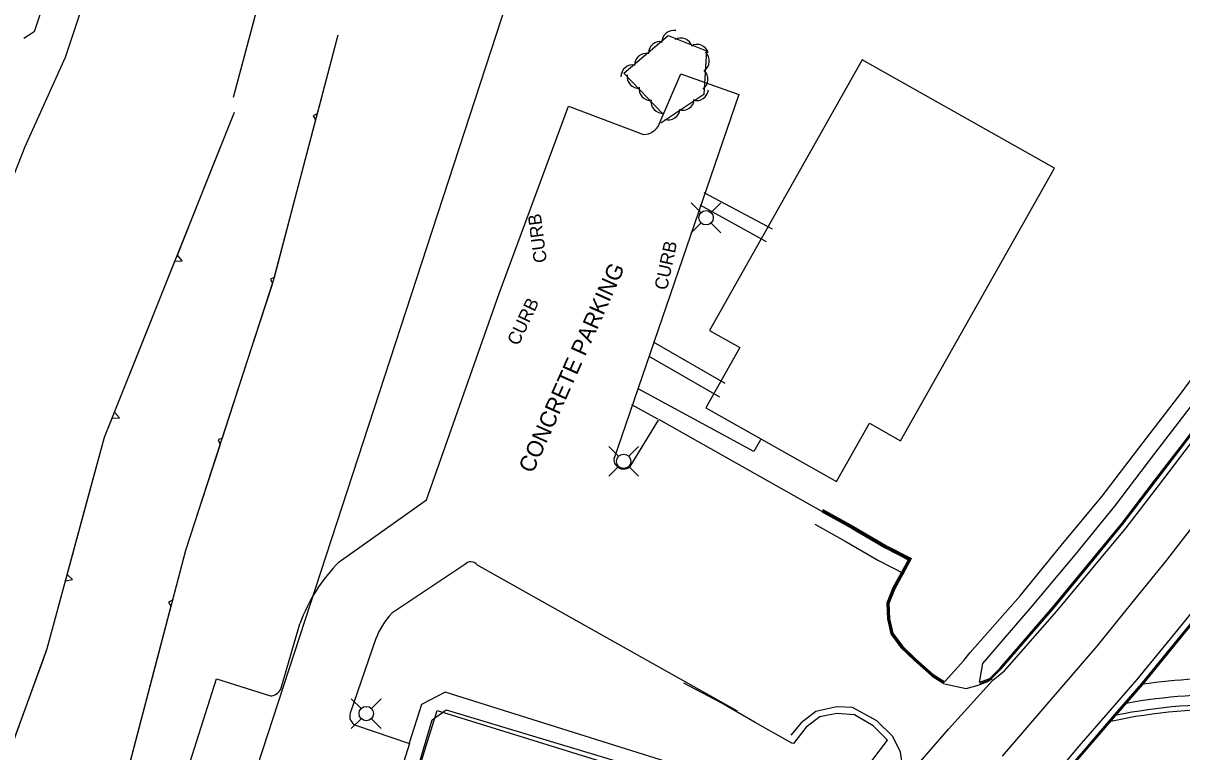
# Model space of a CAD drawing. Extents: x 978516 to 993312, y 1836504 to 1846212.
# Drawn here: x 982203.8 to 982559.5, y 1843174.9 to 1843398.7 of the extents above; entities that cross this region are included whole.
import ezdxf

# ---------------------------------------------------------------- set-up
doc = ezdxf.new("R2010")
doc.units = 0
for name, color, linetype in [('R_Proposed Road', 7, 'Continuous'), ('S_BUILDING', 7, 'Continuous'), ('S_CURB', 7, 'Continuous'), ('S_CURB_ANNOT', 7, 'Continuous'), ('S_DRIVEWAY', 7, 'Continuous'), ('S_EDGE_PAVEMENT', 7, 'Continuous'), ('S_PARKING', 7, 'Continuous'), ('S_PARKING_ANNOT', 7, 'Continuous'), ('S_PAVEMENT_CROWN', 7, 'Continuous'), ('S_SIDE_DRAIN', 7, 'Continuous'), ('S_SIDEWALK', 7, 'Continuous'), ('S_SURVEY_TEXT', 7, 'Continuous'), ('S_TREE', 7, 'Continuous'), ('S_UTILITY_POLE', 7, 'Continuous')]:
    doc.layers.add(name, color=color, linetype=linetype)

msp = doc.modelspace()

# ---------------------------------------------------------------- linework, layer by layer
at = {"layer": 'R_Proposed Road'}
for radius, end in [(171.5, 98.1885), (166.5, 100.2014), (162, 102.2045), (163.5, 101.5145)]:
    msp.add_arc((982571.96, 1843025.94), radius, 87.6651, end, dxfattribs=at)
at = {"layer": 'S_BUILDING'}
for points in [[(982461.37, 1843387.46), (982414.49, 1843304.34), (982423.78, 1843299.1), (982413.35, 1843280.61), (982453.54, 1843257.95), (982463.63, 1843275.84), (982473.19, 1843270.45), (982520.4, 1843354.17)], [(982290.5, 1843057.74), (982330.9, 1843187.63), (982410.76, 1843162.8), (982385.82, 1843134.75), (982381.83, 1843136.09), (982378.24, 1843124.54), (982369.01, 1843127.41), (982361.09, 1843101.95), (982352.31, 1843104.68), (982349.2, 1843094.68), (982339.69, 1843097.63), (982333.07, 1843076.34), (982321.59, 1843064.31), (982317.04, 1843059.59), (982316.52, 1843059.75), (982313.65, 1843050.54)]]:
    msp.add_lwpolyline(points, close=True, dxfattribs=at)
at = {"layer": 'S_CURB'}
for points in [[(982503.54, 1843145.78), (982506.82, 1843149.47), (982515.91, 1843159.68), (982529.35, 1843175.17), (982538.27, 1843185.53), (982547.19, 1843195.9), (982558.04, 1843209.17), (982568.9, 1843222.44), (982578.66, 1843235.17), (982588.43, 1843247.91), (982598.49, 1843261.28), (982608.56, 1843274.66), (982619.38, 1843289.78), (982630.2, 1843304.9), (982638.56, 1843316.91), (982646.93, 1843328.91), (982656.85, 1843343.24), (982666.78, 1843357.57), (982679.66, 1843375.67), (982688.56, 1843388.5), (982689.57, 1843389.96)], [(982503.54, 1843145.78), (982506.82, 1843149.47), (982515.91, 1843159.68), (982529.35, 1843175.17), (982538.27, 1843185.53), (982547.19, 1843195.9), (982558.04, 1843209.17), (982568.9, 1843222.44), (982578.66, 1843235.17), (982588.43, 1843247.91), (982598.49, 1843261.28), (982608.56, 1843274.66), (982619.38, 1843289.78), (982630.2, 1843304.9), (982638.56, 1843316.91), (982646.93, 1843328.91), (982656.85, 1843343.24), (982666.78, 1843357.57), (982679.66, 1843375.67), (982688.56, 1843388.5), (982689.57, 1843389.96)], [(982504.62, 1843146.39), (982507.12, 1843149.21), (982516.21, 1843159.42), (982529.65, 1843174.9), (982538.57, 1843185.27), (982547.5, 1843195.64), (982558.35, 1843208.92), (982569.21, 1843222.19), (982578.98, 1843234.93), (982588.75, 1843247.66), (982598.81, 1843261.04), (982608.88, 1843274.42), (982619.7, 1843289.55), (982630.53, 1843304.67), (982638.89, 1843316.68), (982647.25, 1843328.69), (982657.18, 1843343.01), (982667.1, 1843357.34), (982679.99, 1843375.44), (982688.35, 1843387.5)], [(982504.62, 1843146.39), (982507.12, 1843149.21), (982516.21, 1843159.42), (982529.65, 1843174.9), (982538.57, 1843185.27), (982547.5, 1843195.64), (982558.35, 1843208.92), (982569.21, 1843222.19), (982578.98, 1843234.93), (982588.75, 1843247.66), (982598.81, 1843261.04), (982608.88, 1843274.42), (982619.7, 1843289.55), (982630.53, 1843304.67), (982638.89, 1843316.68), (982647.25, 1843328.69), (982657.18, 1843343.01), (982667.1, 1843357.34), (982679.99, 1843375.44), (982688.35, 1843387.5)], [(982497.48, 1843196.28), (982500.57, 1843197.46), (982503.64, 1843200.56), (982519.83, 1843219.22), (982530.45, 1843232.14), (982541.08, 1843245.06), (982550.83, 1843257.8), (982560.59, 1843270.54), (982570.26, 1843283.52), (982579.93, 1843296.51), (982589.91, 1843310.52), (982599.89, 1843324.53), (982608.61, 1843337.13), (982617.34, 1843349.72), (982624.35, 1843359.74), (982625.62, 1843363.07), (982625.47, 1843365.81), (982624.61, 1843368.37)], [(982497.48, 1843196.28), (982500.57, 1843197.46), (982503.64, 1843200.56), (982519.83, 1843219.22), (982530.45, 1843232.14), (982541.08, 1843245.06), (982550.83, 1843257.8), (982560.59, 1843270.54), (982570.26, 1843283.52), (982579.93, 1843296.51), (982589.91, 1843310.52), (982599.89, 1843324.53), (982608.61, 1843337.13), (982617.34, 1843349.72), (982624.35, 1843359.74), (982625.62, 1843363.07), (982625.47, 1843365.81), (982624.61, 1843368.37)], [(982497.62, 1843195.91), (982500.8, 1843197.12), (982503.94, 1843200.28), (982520.13, 1843218.97), (982530.76, 1843231.89), (982541.39, 1843244.82), (982551.15, 1843257.56), (982560.91, 1843270.3), (982570.58, 1843283.29), (982580.25, 1843296.28), (982590.24, 1843310.29), (982600.22, 1843324.3), (982608.94, 1843336.9), (982617.66, 1843349.5), (982624.71, 1843359.55), (982626.02, 1843363.01), (982625.87, 1843365.89), (982624.99, 1843368.5)], [(982497.62, 1843195.91), (982500.8, 1843197.12), (982503.94, 1843200.28), (982520.13, 1843218.97), (982530.76, 1843231.89), (982541.39, 1843244.82), (982551.15, 1843257.56), (982560.91, 1843270.3), (982570.58, 1843283.29), (982580.25, 1843296.28), (982590.24, 1843310.29), (982600.22, 1843324.3), (982608.94, 1843336.9), (982617.66, 1843349.5), (982624.71, 1843359.55), (982626.02, 1843363.01), (982625.87, 1843365.89), (982624.99, 1843368.5)], [(982449.09, 1843248.96), (982458.48, 1843243.75), (982468.63, 1843237.82), (982476.32, 1843233.9)], [(982449.09, 1843248.96), (982458.48, 1843243.75), (982468.63, 1843237.82), (982476.32, 1843233.9)], [(982449.24, 1843249.22), (982458.63, 1843244.01), (982468.77, 1843238.09), (982476.46, 1843234.16)], [(982449.24, 1843249.22), (982458.63, 1843244.01), (982468.77, 1843238.09), (982476.46, 1843234.16)], [(982475.79, 1843233.62), (982471.11, 1843225.13), (982469.27, 1843220.55), (982469.46, 1843215.76), (982470.5, 1843211.27), (982473.5, 1843207.19), (982477.55, 1843203.29), (982483.04, 1843198.41), (982486.59, 1843196.21)], [(982475.79, 1843233.62), (982471.11, 1843225.13), (982469.27, 1843220.55), (982469.46, 1843215.76), (982470.5, 1843211.27), (982473.5, 1843207.19), (982477.55, 1843203.29), (982483.04, 1843198.41), (982486.59, 1843196.21)], [(982476.05, 1843233.48), (982471.38, 1843225), (982469.57, 1843220.5), (982469.76, 1843215.8), (982470.77, 1843211.4), (982473.73, 1843207.39), (982477.75, 1843203.51), (982483.22, 1843198.65), (982486.75, 1843196.47)], [(982476.05, 1843233.48), (982471.38, 1843225), (982469.57, 1843220.5), (982469.76, 1843215.8), (982470.77, 1843211.4), (982473.73, 1843207.39), (982477.75, 1843203.51), (982483.22, 1843198.65), (982486.75, 1843196.47)], [(982469.15, 1843178.51), (982464.76, 1843182.95), (982459, 1843186.25), (982453.63, 1843186.73), (982448.41, 1843185.7), (982444.16, 1843182.47), (982440.31, 1843177.49), (982439.83, 1843177.62), (982428.54, 1843183.96), (982418.12, 1843189.98), (982406.67, 1843196.05)], [(982469.15, 1843178.51), (982464.76, 1843182.95), (982459, 1843186.25), (982453.63, 1843186.73), (982448.41, 1843185.7), (982444.16, 1843182.47), (982440.31, 1843177.49), (982439.83, 1843177.62), (982428.54, 1843183.96), (982418.12, 1843189.98), (982406.67, 1843196.05)]]:
    msp.add_lwpolyline(points, dxfattribs=at)
at = {"layer": 'S_DRIVEWAY'}
for points in [[(982475.53, 1843233.77), (982470.84, 1843225.26), (982468.96, 1843220.6), (982469.16, 1843215.72), (982470.22, 1843211.14), (982473.28, 1843207), (982477.34, 1843203.07), (982482.86, 1843198.17), (982486.44, 1843195.96)], [(982475.53, 1843233.77), (982470.84, 1843225.26), (982468.96, 1843220.6), (982469.16, 1843215.72), (982470.22, 1843211.14), (982473.28, 1843207), (982477.34, 1843203.07), (982482.86, 1843198.17), (982486.44, 1843195.96)], [(982486.66, 1843195.77), (982493.26, 1843194.39), (982497.02, 1843195.43), (982499.67, 1843196.43), (982501.33, 1843197.45)], [(982486.66, 1843195.77), (982493.26, 1843194.39), (982497.02, 1843195.43), (982499.67, 1843196.43), (982501.33, 1843197.45)], [(982473.09, 1843165.57), (982473.87, 1843170.11), (982473.12, 1843174.84), (982470.82, 1843179.62), (982465.92, 1843184.43), (982458.46, 1843188.59), (982453.65, 1843188.76), (982447.18, 1843187.28), (982442.68, 1843183.84), (982439.44, 1843180.08)], [(982473.09, 1843165.57), (982473.87, 1843170.11), (982473.12, 1843174.84), (982470.82, 1843179.62), (982465.92, 1843184.43), (982458.46, 1843188.59), (982453.65, 1843188.76), (982447.18, 1843187.28), (982442.68, 1843183.84), (982439.44, 1843180.08)]]:
    msp.add_lwpolyline(points, dxfattribs=at)
at = {"layer": 'S_EDGE_PAVEMENT'}
for points in [[(982498.02, 1843142.46), (982505.17, 1843150.35), (982514.48, 1843160.64), (982528.01, 1843176.66), (982536.88, 1843186.88), (982545.76, 1843197.1), (982556.95, 1843210.77), (982568.13, 1843224.43), (982577.72, 1843236.86), (982587.31, 1843249.28), (982597.21, 1843262.66), (982607.1, 1843276.04), (982617.95, 1843291.02), (982628.81, 1843306.01), (982637.23, 1843318.23), (982645.65, 1843330.45), (982655.51, 1843344.62), (982665.37, 1843358.79), (982677.86, 1843376.75), (982686.87, 1843389.61), (982695.89, 1843402.46), (982696.37, 1843403.14)], [(982498.02, 1843142.46), (982505.17, 1843150.35), (982514.48, 1843160.64), (982528.01, 1843176.66), (982536.88, 1843186.88), (982545.76, 1843197.1), (982556.95, 1843210.77), (982568.13, 1843224.43), (982577.72, 1843236.86), (982587.31, 1843249.28), (982597.21, 1843262.66), (982607.1, 1843276.04), (982617.95, 1843291.02), (982628.81, 1843306.01), (982637.23, 1843318.23), (982645.65, 1843330.45), (982655.51, 1843344.62), (982665.37, 1843358.79), (982677.86, 1843376.75), (982686.87, 1843389.61), (982695.89, 1843402.46), (982696.37, 1843403.14)], [(982473.17, 1843164.88), (982487.85, 1843181.85), (982501.52, 1843196.98), (982505.08, 1843199.77), (982521.09, 1843218.13), (982531.78, 1843230.9), (982542.47, 1843243.67), (982552.34, 1843256.57), (982562.22, 1843269.48)], [(982473.17, 1843164.88), (982487.85, 1843181.85), (982501.52, 1843196.98), (982505.08, 1843199.77), (982521.09, 1843218.13), (982531.78, 1843230.9), (982542.47, 1843243.67), (982552.34, 1843256.57), (982562.22, 1843269.48)]]:
    msp.add_lwpolyline(points, dxfattribs=at)
at = {"layer": 'S_PARKING'}
for points in [[(982399.08, 1843367.68), (982405.71, 1843383.09), (982423.51, 1843376.75), (982385.2, 1843264.85)], [(982399.08, 1843367.68), (982405.71, 1843383.09), (982423.51, 1843376.75), (982385.2, 1843264.85)], [(982399.08, 1843367.68), (982405.71, 1843383.09), (982423.51, 1843376.75), (982385.2, 1843264.85)], [(982300.84, 1843233.25), (982327.65, 1843252.32), (982349.95, 1843315.65), (982371.2, 1843373.21), (982394.27, 1843364.52)], [(982300.84, 1843233.25), (982327.65, 1843252.32), (982349.95, 1843315.65), (982371.2, 1843373.21), (982394.27, 1843364.52)], [(982300.84, 1843233.25), (982327.65, 1843252.32), (982349.95, 1843315.65), (982371.2, 1843373.21), (982394.27, 1843364.52)], [(982390.17, 1843262.59), (982398.85, 1843276.78)], [(982390.17, 1843262.59), (982398.85, 1843276.78)], [(982390.17, 1843262.59), (982398.85, 1843276.78)], [(982398.91, 1843277.05), (982475.58, 1843233.8)], [(982398.91, 1843277.05), (982475.58, 1843233.8)], [(982398.91, 1843277.05), (982475.58, 1843233.8)], [(982448.95, 1843248.69), (982458.33, 1843243.49), (982468.48, 1843237.56), (982476.18, 1843233.63)], [(982448.95, 1843248.69), (982458.33, 1843243.49), (982468.48, 1843237.56), (982476.18, 1843233.63)], [(982339.4, 1843232.45), (982317.03, 1843217.51)], [(982339.4, 1843232.45), (982317.03, 1843217.51)], [(982339.4, 1843232.45), (982317.03, 1843217.51)], [(982423.08, 1843187.46), (982343.13, 1843232.4)], [(982423.08, 1843187.46), (982343.13, 1843232.4)], [(982423.08, 1843187.46), (982343.13, 1843232.4)], [(982282.91, 1843194.19), (982288.78, 1843214.2)], [(982282.91, 1843194.19), (982288.78, 1843214.2)], [(982282.91, 1843194.19), (982288.78, 1843214.2)], [(982312.03, 1843209.4), (982304.22, 1843186.84)], [(982312.03, 1843209.4), (982304.22, 1843186.84)], [(982312.03, 1843209.4), (982304.22, 1843186.84)], [(982237.45, 1843064.3), (982222.53, 1843069.32), (982263.23, 1843197.33), (982279.77, 1843192.12)], [(982237.45, 1843064.3), (982222.53, 1843069.32), (982263.23, 1843197.33), (982279.77, 1843192.12)], [(982237.45, 1843064.3), (982222.53, 1843069.32), (982263.23, 1843197.33), (982279.77, 1843192.12)], [(982305.84, 1843183.12), (982322.39, 1843177.48), (982282.24, 1843049.96), (982268.03, 1843054.67)], [(982305.84, 1843183.12), (982322.39, 1843177.48), (982282.24, 1843049.96), (982268.03, 1843054.67)], [(982305.84, 1843183.12), (982322.39, 1843177.48), (982282.24, 1843049.96), (982268.03, 1843054.67)]]:
    msp.add_lwpolyline(points, dxfattribs=at)
for centre, major_axis, ratio, start_param, end_param in [((982394.22, 1843369.82), (3.92, -3.58), 0.995106, 5.459828, 6.610178), ((982394.22, 1843369.82), (3.92, -3.58), 0.995106, 5.459828, 6.610178), ((982394.22, 1843369.82), (3.92, -3.58), 0.995106, 5.459828, 6.610178), ((982387.95, 1843264.31), (-2.54, 1.24), 0.880294, 0.295395, 2.907216), ((982387.95, 1843264.31), (-2.54, 1.24), 0.880294, 0.295395, 2.907216), ((982387.95, 1843264.31), (-2.54, 1.24), 0.880294, 0.295395, 2.907216), ((982335.87, 1843198.97), (-42.45, -27.01), 0.972791, 4.935842, 5.390177), ((982335.87, 1843198.97), (-42.45, -27.01), 0.972791, 4.935842, 5.390177), ((982335.87, 1843198.97), (-42.45, -27.01), 0.972791, 4.935842, 5.390177), ((982341.22, 1843231.14), (2.33, 0.23), 0.912922, 0.526901, 2.374558), ((982341.22, 1843231.14), (2.33, 0.23), 0.912922, 0.526901, 2.374558), ((982341.22, 1843231.14), (2.33, 0.23), 0.912922, 0.526901, 2.374558), ((982330.36, 1843203.63), (-10.34, -17.69), 0.934493, 4.452656, 4.921911), ((982330.36, 1843203.63), (-10.34, -17.69), 0.934493, 4.452656, 4.921911), ((982330.36, 1843203.63), (-10.34, -17.69), 0.934493, 4.452656, 4.921911), ((982281.13, 1843193.51), (-1.74, -1.18), 0.429967, 0.435962, 2.648297), ((982281.13, 1843193.51), (-1.74, -1.18), 0.429967, 0.435962, 2.648297), ((982281.13, 1843193.51), (-1.74, -1.18), 0.429967, 0.435962, 2.648297), ((982307.11, 1843185.89), (-2.86, -1.06), 0.994968, 5.608788, 7.069671), ((982307.11, 1843185.89), (-2.86, -1.06), 0.994968, 5.608788, 7.069671), ((982307.11, 1843185.89), (-2.86, -1.06), 0.994968, 5.608788, 7.069671)]:
    msp.add_ellipse(centre, major_axis=major_axis, ratio=ratio, start_param=start_param, end_param=end_param, dxfattribs=at)
at = {"layer": 'S_PAVEMENT_CROWN'}
msp.add_lwpolyline([(982504.48, 1843173.55), (982517.52, 1843188.84), (982533.48, 1843207.35), (982544.19, 1843220.58), (982554.9, 1843233.81), (982564.64, 1843246.4)], dxfattribs=at)
at = {"layer": 'S_SIDE_DRAIN'}
for points in [[(982502.74, 1844207.51), (982471.02, 1844135.94), (982444.81, 1844075.29), (982404.65, 1843975.29), (982382.05, 1843913.38), (982357.59, 1843841.57), (982324.51, 1843743.28), (982277.24, 1843603.93), (982231.79, 1843469.36), (982207.2, 1843395.99), (982204.08, 1843394.01)], [(982190.77, 1843326.16), (982204.49, 1843360.78), (982216.82, 1843388.22), (982265.15, 1843533.27), (982345.6, 1843770.02), (982377.6, 1843864.76), (982415.16, 1843969.37), (982453.7, 1844066.63), (982477.92, 1844125.85), (982508.24, 1844191.94)]]:
    msp.add_lwpolyline(points, dxfattribs=at)
at = {"layer": 'S_SIDEWALK'}
for points in [[(982486.86, 1843196.59), (982492.57, 1843202.95), (982494.53, 1843205.41), (982509.85, 1843222.82), (982522.42, 1843238.32), (982535.07, 1843253.44), (982547.65, 1843269.89), (982559.3, 1843285.07), (982571.64, 1843301.99), (982582.87, 1843317.59), (982590.6, 1843328.83), (982598.34, 1843340.07), (982611.22, 1843358.2), (982615.71, 1843364.45), (982621.33, 1843372.39)], [(982486.86, 1843196.59), (982492.57, 1843202.95), (982494.53, 1843205.41), (982509.85, 1843222.82), (982522.42, 1843238.32), (982535.07, 1843253.44), (982547.65, 1843269.89), (982559.3, 1843285.07), (982571.64, 1843301.99), (982582.87, 1843317.59), (982590.6, 1843328.83), (982598.34, 1843340.07), (982611.22, 1843358.2), (982615.71, 1843364.45), (982621.33, 1843372.39)], [(982497.42, 1843196.19), (982498.41, 1843202.04), (982513.58, 1843219.69), (982526.83, 1843235.56), (982538.95, 1843250.33), (982551.25, 1843266.58), (982563.07, 1843282), (982575.58, 1843299.22), (982586.88, 1843314.71), (982594.53, 1843325.87), (982602.18, 1843337.03), (982614.75, 1843355.59), (982619.36, 1843362.02), (982624.25, 1843368.54)], [(982497.42, 1843196.19), (982498.41, 1843202.04), (982513.58, 1843219.69), (982526.83, 1843235.56), (982538.95, 1843250.33), (982551.25, 1843266.58), (982563.07, 1843282), (982575.58, 1843299.22), (982586.88, 1843314.71), (982594.53, 1843325.87), (982602.18, 1843337.03), (982614.75, 1843355.59), (982619.36, 1843362.02), (982624.25, 1843368.54)], [(982433.82, 1843335.39), (982412.9, 1843346.57)], [(982431.97, 1843331.53), (982411.69, 1843342.83)], [(982419.29, 1843288.02), (982397.35, 1843300.71)], [(982395.91, 1843296.48), (982417.57, 1843283.97)], [(982430.13, 1843270.77), (982428.17, 1843267.14), (982392.85, 1843286.34)], [(982390.58, 1843281.56), (982398.53, 1843277.19)], [(982449.28, 1843249.31), (982458.68, 1843244.1), (982468.82, 1843238.17), (982476.5, 1843234.25)], [(982449.28, 1843249.31), (982458.68, 1843244.1), (982468.82, 1843238.17), (982476.5, 1843234.25)], [(982446.81, 1843244.84), (982456.16, 1843239.66), (982466.37, 1843233.7), (982474.18, 1843229.71)], [(982446.81, 1843244.84), (982456.16, 1843239.66), (982466.37, 1843233.7), (982474.18, 1843229.71)], [(982390.8, 1843135.97), (982414.13, 1843160.29), (982412.14, 1843168.51), (982333.42, 1843193.22), (982326.15, 1843189.45), (982322.34, 1843177.58)], [(982305.3, 1843055.48), (982303.76, 1843050.81), (982299.68, 1843048.58), (982288.06, 1843052.16), (982314.57, 1843134.46), (982329.35, 1843184.77), (982333.71, 1843187.81), (982406.79, 1843165.77), (982407.78, 1843162.25)], [(982297.79, 1842994.59), (982303.36, 1843000.42), (982316.12, 1843016.33), (982320.57, 1843021.22), (982333.52, 1843035.16), (982347.16, 1843049.35), (982364.57, 1843067.13), (982376.95, 1843080.27), (982389.24, 1843092.86), (982404.62, 1843109.11), (982412.24, 1843117.28), (982417.07, 1843122.54), (982433.13, 1843139.54), (982445.17, 1843151.93), (982457.08, 1843164.66), (982464.33, 1843172.15), (982469.15, 1843178.53)], [(982297.79, 1842994.59), (982303.36, 1843000.42), (982316.12, 1843016.33), (982320.57, 1843021.22), (982333.52, 1843035.16), (982347.16, 1843049.35), (982364.57, 1843067.13), (982376.95, 1843080.27), (982389.24, 1843092.86), (982404.62, 1843109.11), (982412.24, 1843117.28), (982417.07, 1843122.54), (982433.13, 1843139.54), (982445.17, 1843151.93), (982457.08, 1843164.66), (982464.33, 1843172.15), (982469.15, 1843178.53)]]:
    msp.add_lwpolyline(points, dxfattribs=at)
at = {"layer": 'S_SURVEY_TEXT'}
for p, q in [((982459, 1843186.25), (982453.63, 1843186.73)), ((982464.76, 1843182.95), (982459, 1843186.25)), ((982469.15, 1843178.51), (982464.76, 1843182.95))]:
    msp.add_line(p, q, dxfattribs=at)
at = {"layer": 'S_TREE'}
for p, q in [((982294.09, 1843370.87), (982292.89, 1843370.28)), ((982292.89, 1843370.28), (982293.6, 1843368.97)), ((982252.62, 1843325.74), (982251.17, 1843327.47)), ((982250.44, 1843325.64), (982252.62, 1843325.74)), ((982280.91, 1843320.62), (982279.71, 1843320.03)), ((982279.74, 1843320.09), (982280.36, 1843318.73)), ((982231.18, 1843277.39), (982233.36, 1843277.49)), ((982233.36, 1843277.49), (982231.91, 1843279.21)), ((982264.9, 1843271.2), (982263.66, 1843270.69)), ((982263.66, 1843270.69), (982264.29, 1843269.33)), ((982216.87, 1843227.47), (982219.03, 1843227.83)), ((982219.03, 1843227.83), (982217.39, 1843229.36)), ((982249.69, 1843221.54), (982248.48, 1843220.93)), ((982248.48, 1843220.93), (982249.19, 1843219.64))]:
    msp.add_line(p, q, dxfattribs=at)
for points in [[(982268.45, 1843375.92), (982280.86, 1843422.77), (982295.43, 1843458.72), (982310.99, 1843498.4), (982315.58, 1843512.53), (982325.38, 1843543.35), (982338.95, 1843580.95), (982348.85, 1843613.15), (982355.16, 1843635.41), (982357.26, 1843649.35), (982366.43, 1843669.11), (982375.35, 1843689.9), (982380.29, 1843711.64), (982382.45, 1843730.81)], [(982268.45, 1843375.92), (982274.83, 1843400.01)], [(982300.44, 1843395.05), (982280.62, 1843319.54), (982253.69, 1843236.78), (982235.63, 1843168.07), (982215.41, 1843091.54), (982197.48, 1843053.9), (982192.61, 1843036.31), (982188.09, 1843001.09), (982184.58, 1842981.39), (982173.44, 1842932.28)], [(982300.44, 1843395.05), (982294.09, 1843370.87)], [(982400.19, 1843370.8), (982388.21, 1843383.34), (982401.78, 1843394.91), (982413.63, 1843390.15), (982412.78, 1843376.78), (982399.6, 1843367.94)], [(982066.85, 1842706.71), (982107.58, 1842847.49), (982117.6, 1842918.34), (982141.66, 1842996.22), (982165.62, 1843066.68), (982184.39, 1843115.28), (982186.75, 1843139.36), (982211.23, 1843206.68), (982228.85, 1843271.54), (982268.69, 1843371.35)], [(982260.44, 1843350.69), (982268.69, 1843371.35)], [(982293.6, 1843368.97), (982287.25, 1843344.8)], [(982251.17, 1843327.47), (982260.44, 1843350.69)], [(982287.25, 1843344.8), (982280.91, 1843320.62)], [(982241.18, 1843302.43), (982250.44, 1843325.64)], [(982280.36, 1843318.73), (982272.63, 1843294.97)], [(982231.91, 1843279.21), (982241.18, 1843302.43)], [(982272.63, 1843294.97), (982264.9, 1843271.2)], [(982223.94, 1843253.49), (982228.85, 1843271.54), (982231.18, 1843277.39)], [(982264.29, 1843269.33), (982256.55, 1843245.57)], [(982217.39, 1843229.36), (982223.94, 1843253.49)], [(982256.55, 1843245.57), (982253.69, 1843236.78), (982249.69, 1843221.54)], [(982210.04, 1843203.43), (982211.23, 1843206.68), (982216.87, 1843227.47)], [(982249.19, 1843219.64), (982242.83, 1843195.46)], [(982201.5, 1843179.93), (982210.04, 1843203.43)], [(982242.83, 1843195.46), (982236.47, 1843171.29)]]:
    msp.add_lwpolyline(points, dxfattribs=at)
for centre, major_axis, ratio, start_param, end_param in [((982403.55, 1843392.83), (-2.77, -2.36), 0.999538, 3.825789, 5.598989), ((982405.68, 1843390.48), (-3.38, 1.36), 0.9999, 3.825789, 5.598989), ((982399.44, 1843389.42), (-2.77, -2.36), 0.999538, 3.825789, 5.598989), ((982410.62, 1843388.53), (-3.38, 1.36), 0.9999, 3.825789, 5.598989), ((982395.12, 1843385.78), (-2.77, -2.36), 0.999538, 3.825789, 5.598989), ((982410.8, 1843387.08), (-0.24, 3.64), 0.999772, 3.695641, 5.468841), ((982390.98, 1843382.25), (-2.77, -2.36), 0.999538, 3.825789, 5.598989), ((982410.41, 1843381.44), (-0.24, 3.64), 0.999772, 3.695641, 5.468841), ((982392.83, 1843382.35), (2.52, -2.63), 0.999999, 3.825788, 5.598988), ((982396.53, 1843378.59), (2.52, -2.63), 0.999999, 3.825788, 5.598988), ((982410.57, 1843378.59), (3.46, -1.14), 0.998786, 4.736532, 6.509732), ((982400.16, 1843374.68), (2.52, -2.63), 0.999999, 3.825788, 5.598988), ((982406.22, 1843375.59), (3.46, -1.14), 0.998786, 4.736532, 6.509732), ((982401.84, 1843372.6), (3.46, -1.14), 0.998786, 4.736532, 6.509732)]:
    msp.add_ellipse(centre, major_axis=major_axis, ratio=ratio, start_param=start_param, end_param=end_param, dxfattribs=at)
at = {"layer": 'S_UTILITY_POLE'}
for p, q in [((982411.86, 1843340.5), (982408.88, 1843343.48)), ((982415.04, 1843340.5), (982418.02, 1843343.48)), ((982411.86, 1843337.32), (982408.88, 1843334.33)), ((982415.04, 1843337.32), (982418.02, 1843334.33)), ((982386.58, 1843265.71), (982383.59, 1843268.69)), ((982389.76, 1843265.71), (982392.74, 1843268.69)), ((982386.58, 1843262.53), (982383.59, 1843259.54)), ((982389.76, 1843262.53), (982392.74, 1843259.54)), ((982307.55, 1843188.26), (982304.57, 1843191.24)), ((982310.73, 1843188.26), (982313.72, 1843191.24)), ((982307.55, 1843185.08), (982304.57, 1843182.1)), ((982310.73, 1843185.08), (982313.72, 1843182.1))]:
    msp.add_line(p, q, dxfattribs=at)
msp.add_lwpolyline([(982373.53, 1843470.23), (982185.69, 1842895.12)], dxfattribs=at)
for centre in [(982413.46, 1843338.92), (982388.17, 1843264.13), (982309.15, 1843186.68)]:
    msp.add_circle(centre, 2.21, dxfattribs=at)

# ---------------------------------------------------------------- texts
at = {"layer": 'S_CURB_ANNOT'}
for rotation, p in [(97.3403, (982364.63, 1843325.35)), (77.9924, (982401.46, 1843316.51)), (64.6748, (982355.83, 1843299.4))]:
    msp.add_text('CURB', height=4, rotation=rotation, dxfattribs=at).set_placement(p)
at = {"layer": 'S_PARKING_ANNOT'}
msp.add_text('CONCRETE PARKING', height=5.0005, rotation=65.9531, dxfattribs=at).set_placement((982360.27, 1843260.2))

doc.saveas('drawing.dxf')
